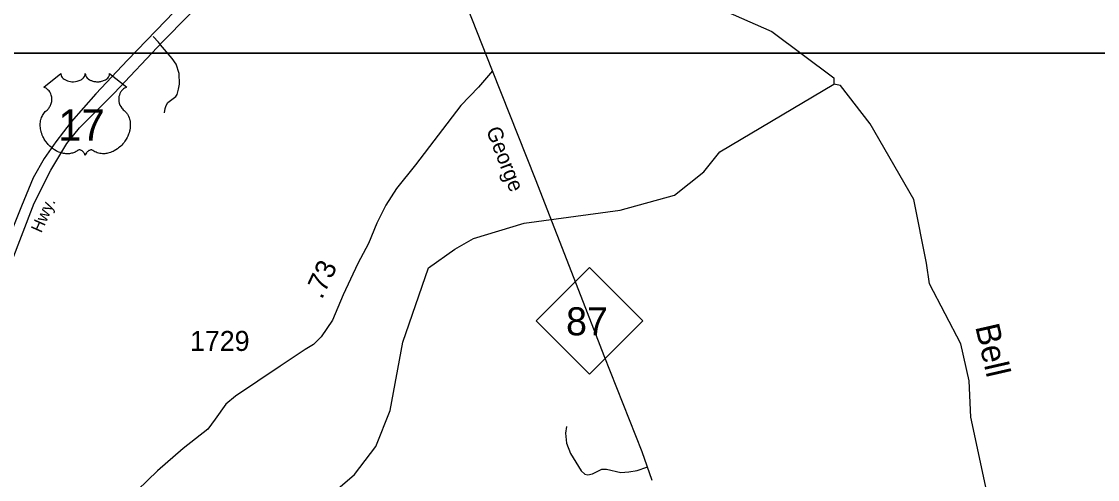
# Model space of a CAD drawing. Extents: x 2104537 to 2336408, y 34176 to 229611.
# Drawn here: x 2271195 to 2277909, y 136477 to 139338 of the extents above; entities that cross this region are included whole.
import ezdxf

# ---------------------------------------------------------------- set-up
doc = ezdxf.new("R2010")
doc.units = 0
for name, color, linetype in [('Exist Hydrographic Creek Single Shore', 7, 'Continuous'), ('Exist Hydrographic Misc Water Feature', 7, 'Continuous'), ('Exist Road Non-System Type 51', 7, 'Continuous'), ('Exist Road Primary NC Attributed', 7, 'Continuous'), ('Exist Road Primary NC Label', 7, 'Continuous'), ('Exist Road Primary NC Shield CELL', 7, 'Continuous'), ('Exist Road Primary NC Shield Number Label', 7, 'Continuous'), ('Exist Road Primary US Divided Attributed', 7, 'Continuous'), ('Exist Road Primary US Label', 7, 'Continuous'), ('Exist Road Primary US Shield CELL', 7, 'Continuous'), ('Exist Road Primary US Shield Number Label', 7, 'Continuous'), ('Exist Road Secondary Mileage Hundredths English Label', 7, 'Continuous'), ('Exist Road Secondary Type 51 Attributed', 7, 'Continuous'), ('Exist Road Secondary Type 51 Number Label', 7, 'Continuous'), ('Map Preparation Inset Cut Line', 7, 'Continuous'), ('Old_Level_32', 7, 'Continuous')]:
    doc.layers.add(name, color=color, linetype=linetype)

msp = doc.modelspace()

# ---------------------------------------------------------------- linework, layer by layer
at = {"layer": 'Exist Hydrographic Creek Single Shore'}
for points in [[(2273533.2, 141387.6), (2273889.1, 141313), (2274252.3, 141160.4), (2274478.3, 141028.1), (2274722.3, 140754.4), (2274954.2, 140015.3), (2275123.4, 139716.7), (2275342.4, 139512.4), (2275877.4, 139275.7), (2276263.3, 138986.2), (2276264.3, 138946.8)], [(2276842.4, 137829), (2276762.4, 138225.4), (2276491.3, 138699.7), (2276305.3, 138939.4), (2276264.3, 138946.8)], [(2278846.3, 135600.4), (2278655.4, 135548.3), (2278288.4, 135562), (2277921.3, 135651.1), (2277712.4, 135766.6), (2277443.4, 136004.7), (2277240.4, 136294), (2277118.4, 136867.1), (2277108.3, 137093.7), (2277055.4, 137324.2), (2276860.4, 137698.7), (2276842.4, 137829)]]:
    msp.add_lwpolyline(points, dxfattribs=at)
at = {"layer": 'Exist Hydrographic Misc Water Feature'}
for points in [[(2273734.4, 137799.6), (2273899.2, 137916.6), (2274015.3, 137983.3), (2274331.3, 138078.9), (2274930.2, 138159.2), (2275270.4, 138254.2), (2275452.3, 138398.4), (2275551.3, 138524.4), (2276264.3, 138946.8)], [(2273066.3, 136332.1), (2273273.2, 136508.5), (2273405.3, 136683.1), (2273494.3, 136907.7), (2273574.2, 137335.8), (2273734.4, 137799.6)]]:
    msp.add_lwpolyline(points, dxfattribs=at)
at = {"layer": 'Exist Road Non-System Type 51'}
for points in [[(2272062.7, 139192.7), (2272048.7, 139209.4), (2272017.1, 139243.5)], [(2272086.4, 138767.8), (2272090.8, 138794.6), (2272097.1, 138814.5), (2272107.3, 138832.3), (2272158.2, 138869.1), (2272166.3, 138883), (2272175.2, 138915), (2272179.7, 138946.7), (2272179, 139012.7), (2272160.1, 139071.1), (2272134.6, 139107.7), (2272062.7, 139192.7)], [(2274595.1, 136808.3), (2274589.4, 136766.4), (2274596.1, 136704.3), (2274620.8, 136640.5), (2274687.9, 136531.3), (2274710.1, 136511.5), (2274727.8, 136507.5), (2274758, 136511.9), (2274815.7, 136542.3), (2274845.5, 136542.7), (2274933.7, 136521.6), (2274983.6, 136525.9), (2275035.6, 136534.4), (2275097, 136554.9)]]:
    msp.add_lwpolyline(points, dxfattribs=at)
at = {"layer": 'Exist Road Primary NC Attributed'}
for points in [[(2274134.7, 139031), (2273555.9, 140497.3)], [(2275130.6, 136470.4), (2275067.2, 136649.9), (2274830.6, 137249.4), (2274781.1, 137379.3), (2274673.2, 137658.7), (2274402.1, 138353.8), (2274134.7, 139031)]]:
    msp.add_lwpolyline(points, dxfattribs=at)
at = {"layer": 'Exist Road Primary NC Shield CELL'}
msp.add_lwpolyline([(2274405.8, 137467.7), (2274738.8, 137800.7), (2275071.8, 137467.7), (2274738.8, 137134.7)], close=True, dxfattribs=at)
at = {"layer": 'Exist Road Primary US Divided Attributed'}
for points in [[(2273406.8, 140709.8), (2273317.8, 140621.7), (2273043.4, 140335.5), (2272861.8, 140145.1), (2272533.7, 139803.7), (2272092.2, 139343.2), (2271857, 139096.2), (2271659.5, 138887), (2271504.1, 138711.2), (2271408.3, 138586.3), (2271337.1, 138483.2), (2271267.4, 138361.1), (2271194.8, 138183.9), (2270984.2, 137663.8), (2270787.9, 137141.5), (2270606.5, 136682.9), (2270371.1, 136060.1), (2270126.6, 135417.6), (2270043.8, 135216.5), (2269979.5, 135110.8), (2269921.5, 135015.5), (2269816.3, 134866.7)], [(2269886.3, 134822.8), (2269948.5, 134907.7), (2270000.2, 134976.1), (2270058.3, 135067.3), (2270097.6, 135139.9), (2270176.3, 135318.1), (2270294.4, 135620.7), (2270474.7, 136095.3), (2270639, 136536.2), (2270860.3, 137119.8), (2271066.7, 137659.9), (2271126.4, 137817.5), (2271273.2, 138204.2), (2271377.8, 138409.1), (2271478, 138576.1), (2271556.4, 138673.5), (2271647.9, 138765), (2271772.8, 138891.4), (2272074.8, 139211), (2272236, 139376.6), (2272696.3, 139856), (2272986.7, 140159.7), (2273236, 140425)]]:
    msp.add_lwpolyline(points, dxfattribs=at)
at = {"layer": 'Exist Road Primary US Shield CELL'}
msp.add_lwpolyline([(2271440.6, 139012.7), (2271440.9, 139008.3), (2271442, 139003), (2271442.8, 139000.3), (2271445.2, 138995.2), (2271449.2, 138989.1), (2271454.9, 138983.1), (2271461.2, 138977.9), (2271465.5, 138975.2), (2271472.7, 138971.3), (2271480.9, 138967.8), (2271490.1, 138965.2), (2271499.5, 138963.3), (2271509.7, 138962.2), (2271519.8, 138962), (2271530.7, 138962.8), (2271542.8, 138965.1), (2271548.4, 138966.6), (2271554.6, 138968.7), (2271560.3, 138971.1), (2271566.7, 138974.5), (2271571.8, 138977.7), (2271575.8, 138980.6), (2271581.4, 138986), (2271585.9, 138991.6), (2271587.8, 138994.8), (2271589.4, 138997.8), (2271591.6, 139004.2), (2271592.3, 139007), (2271592.7, 139012.9), (2271593.1, 139007.9), (2271593.6, 139004.9), (2271594.4, 139001.9), (2271595.6, 138998.6), (2271597.9, 138994.1), (2271600.4, 138990.4), (2271605.2, 138984.8), (2271608.1, 138982), (2271610.8, 138979.8), (2271618, 138974.8), (2271626.5, 138970.6), (2271630.6, 138968.8), (2271634.9, 138967.2), (2271640.3, 138965.6), (2271645.9, 138964.3), (2271651.4, 138963.4), (2271657, 138962.5), (2271662.8, 138962.1), (2271667.5, 138962), (2271673.3, 138962), (2271678.6, 138962.3), (2271684.1, 138963), (2271690.1, 138964), (2271694.9, 138965), (2271701.3, 138966.7), (2271707.1, 138968.8), (2271712.2, 138971), (2271718.8, 138974.5), (2271724.1, 138977.8), (2271728, 138980.9), (2271732.7, 138985.2), (2271737.1, 138990.3), (2271739.6, 138994), (2271741.5, 138997.8), (2271743.2, 139001.9), (2271744.2, 139006.1), (2271744.7, 139009.8), (2271744.8, 139013), (2271851.1, 138928.3), (2271848.6, 138927.4), (2271842.8, 138924.5), (2271838.2, 138921.8), (2271830.9, 138916.7), (2271827.8, 138913.9), (2271824.6, 138910.9), (2271821.7, 138907.8), (2271819.2, 138904.8), (2271816.1, 138900.6), (2271813.4, 138896.3), (2271810.7, 138891.6), (2271808.7, 138887.5), (2271805.4, 138878.9), (2271803.8, 138873.5), (2271802.8, 138869), (2271801.6, 138859.5), (2271801.3, 138855), (2271801.3, 138850.5), (2271801.5, 138845.8), (2271802, 138841.3), (2271802.8, 138836.6), (2271803.5, 138832.4), (2271804.8, 138827.3), (2271806.7, 138821.4), (2271809.1, 138815.7), (2271813.9, 138806.5), (2271820.2, 138797.1), (2271824.6, 138791.8), (2271829, 138787.3), (2271835.6, 138781.7), (2271839.1, 138778.6), (2271843.2, 138774.5), (2271849.9, 138766.8), (2271852.5, 138763.1), (2271855.3, 138759.1), (2271857.8, 138754.9), (2271860.3, 138750.3), (2271862.3, 138746.4), (2271866, 138737.3), (2271868.8, 138728.4), (2271870, 138723.8), (2271872, 138713.3), (2271872.8, 138708.2), (2271873.6, 138698), (2271873.6, 138685.7), (2271872.7, 138674), (2271870.5, 138660.4), (2271868.7, 138652.2), (2271865.9, 138642.8), (2271863.2, 138634.5), (2271858.3, 138622.4), (2271854, 138613.6), (2271848.4, 138603.3), (2271844.6, 138597.1), (2271840.1, 138590.5), (2271834.5, 138582.8), (2271828, 138574.6), (2271820.2, 138566), (2271813.8, 138559.7), (2271805.5, 138552.3), (2271800.5, 138548.1), (2271793.4, 138542.7), (2271783.6, 138536.2), (2271773.9, 138530.6), (2271765.7, 138526.4), (2271758.4, 138523.3), (2271749, 138519.7), (2271733.3, 138515.3), (2271727.6, 138514.2), (2271720.8, 138513.1), (2271714.5, 138512.5), (2271708.3, 138512.1), (2271700, 138512.1), (2271691.8, 138512.8), (2271684, 138513.9), (2271675.9, 138515.6), (2271667.5, 138518.1), (2271659.8, 138521.1), (2271652, 138525), (2271638.8, 138533.2), (2271635, 138535.2), (2271632.9, 138535.8), (2271627.8, 138536.1), (2271623, 138535.1), (2271618.2, 138533.1), (2271615.2, 138531.5), (2271611.3, 138529), (2271608.3, 138526.6), (2271604.6, 138523.1), (2271602.1, 138520.2), (2271600.2, 138518), (2271596.5, 138512.1), (2271595.2, 138509.4), (2271593.8, 138505.8), (2271592.6, 138500.5), (2271590.9, 138507.2), (2271589, 138511.6), (2271586.7, 138515.3), (2271584.4, 138518.7), (2271580.6, 138522.9), (2271577.3, 138526.1), (2271573.3, 138529.4), (2271569, 138532), (2271565.6, 138533.7), (2271562.5, 138534.9), (2271558.6, 138535.9), (2271555.5, 138536.1), (2271552.9, 138536.1), (2271549.4, 138535.3), (2271544.6, 138531.8), (2271540, 138528.7), (2271535.1, 138525.6), (2271529.2, 138522.4), (2271524.8, 138520.4), (2271519.7, 138518.4), (2271513.7, 138516.4), (2271507.1, 138514.7), (2271500.4, 138513.4), (2271494.5, 138512.5), (2271488.2, 138511.9), (2271482.5, 138511.7), (2271476.5, 138511.8), (2271470.9, 138512.2), (2271464.5, 138512.8), (2271456.4, 138514), (2271449.8, 138515.5), (2271442.8, 138517.4), (2271435.5, 138519.6), (2271427.8, 138522.6), (2271418.1, 138526.8), (2271411.4, 138530.2), (2271400.8, 138536.3), (2271388.4, 138544.9), (2271379, 138552.5), (2271372.1, 138558.7), (2271362, 138569), (2271356.1, 138575.8), (2271346.8, 138587.8), (2271340.8, 138596.5), (2271337, 138602.9), (2271331.3, 138613.2), (2271328.2, 138619.7), (2271324.2, 138629.1), (2271321, 138637.7), (2271318.4, 138645.9), (2271317, 138651.1), (2271315, 138660.2), (2271313.7, 138666.7), (2271312.5, 138675.5), (2271311.9, 138684.9), (2271311.8, 138693.5), (2271312, 138700.7), (2271312.8, 138709), (2271314.2, 138717.9), (2271315.9, 138725.5), (2271317.4, 138730.9), (2271319.7, 138737.6), (2271322.7, 138744.9), (2271326.2, 138752), (2271329.6, 138757.8), (2271333.8, 138764.1), (2271337.9, 138769.4), (2271343.3, 138775.3), (2271349, 138780.7), (2271354.2, 138784.9), (2271360.3, 138791), (2271363.5, 138794.6), (2271367.4, 138799.7), (2271370.4, 138804.4), (2271372.9, 138808.6), (2271376.1, 138814.8), (2271378.1, 138819.5), (2271380.5, 138826.6), (2271381.7, 138831.7), (2271383, 138838.1), (2271383.8, 138844.2), (2271384.1, 138851.8), (2271383.9, 138858.1), (2271383.1, 138865.4), (2271381.7, 138872.5), (2271380.1, 138878.6), (2271377.4, 138885.7), (2271375, 138890.8), (2271371, 138897.8), (2271366.4, 138904.3), (2271361.8, 138909.5), (2271357, 138914.2), (2271352.5, 138917.8), (2271348.2, 138920.8), (2271342.8, 138924.1), (2271337.6, 138926.7), (2271334.3, 138928)], close=True, dxfattribs=at)
at = {"layer": 'Exist Road Secondary Type 51 Attributed'}
msp.add_lwpolyline([(2274134.7, 139031), (2274045.8, 138928.5), (2273936.7, 138814.5), (2273652.9, 138442.3), (2273535.6, 138294.4), (2273468.2, 138191.6), (2273412.1, 138077.7), (2273360.7, 137952.5), (2273293.3, 137825.6), (2273202.6, 137631), (2273135.6, 137473.4), (2273065, 137368.4), (2273016.1, 137321.3), (2272964.7, 137289.8), (2272807.9, 137184.3), (2272531, 136997.2), (2272469.5, 136948.3), (2272402.5, 136854.1), (2272357.3, 136792.5), (2272204.2, 136671.2), (2272044.1, 136531.8), (2271918.8, 136410.3)], dxfattribs=at)
at = {"layer": 'Map Preparation Inset Cut Line'}
for points in [[(2308594.2, 165448.9), (2259992.9, 165448.9), (2259992.9, 139140.9), (2308594.2, 139140.9)], [(2259069.2, 139140.9), (2259069.2, 100213), (2262949.2, 100213), (2262949.2, 95146.7), (2307382.8, 95146.7), (2307382.8, 139140.9)]]:
    msp.add_lwpolyline(points, close=True, dxfattribs=at)

# ---------------------------------------------------------------- texts
at = {"layer": 'Exist Road Primary NC Label'}
msp.add_text('George', height=95, rotation=291.18381, dxfattribs=at).set_placement((2274092.4, 138660.2))
at = {"layer": 'Exist Road Primary NC Shield Number Label'}
msp.add_text('87', height=175, dxfattribs=at).set_placement((2274592.9, 137378))
at = {"layer": 'Exist Road Primary US Label'}
msp.add_text('Hwy.', height=75, rotation=65.97914, dxfattribs=at).set_placement((2271318.5, 138013.1))
at = {"layer": 'Exist Road Primary US Shield Number Label'}
msp.add_text('17', height=195, dxfattribs=at).set_placement((2271423.5, 138593.9))
at = {"layer": 'Exist Road Secondary Mileage Hundredths English Label'}
msp.add_text('.73', height=125, rotation=65.00586, dxfattribs=at).set_placement((2273069.2, 137598))
at = {"layer": 'Exist Road Secondary Type 51 Number Label'}
msp.add_text('1729', height=125, dxfattribs=at).set_placement((2272245.9, 137280.4))
at = {"layer": 'Old_Level_32'}
msp.add_text('Bell', height=150, rotation=282.9227, dxfattribs=at).set_placement((2277145.4, 137432.5))

doc.saveas('drawing.dxf')
